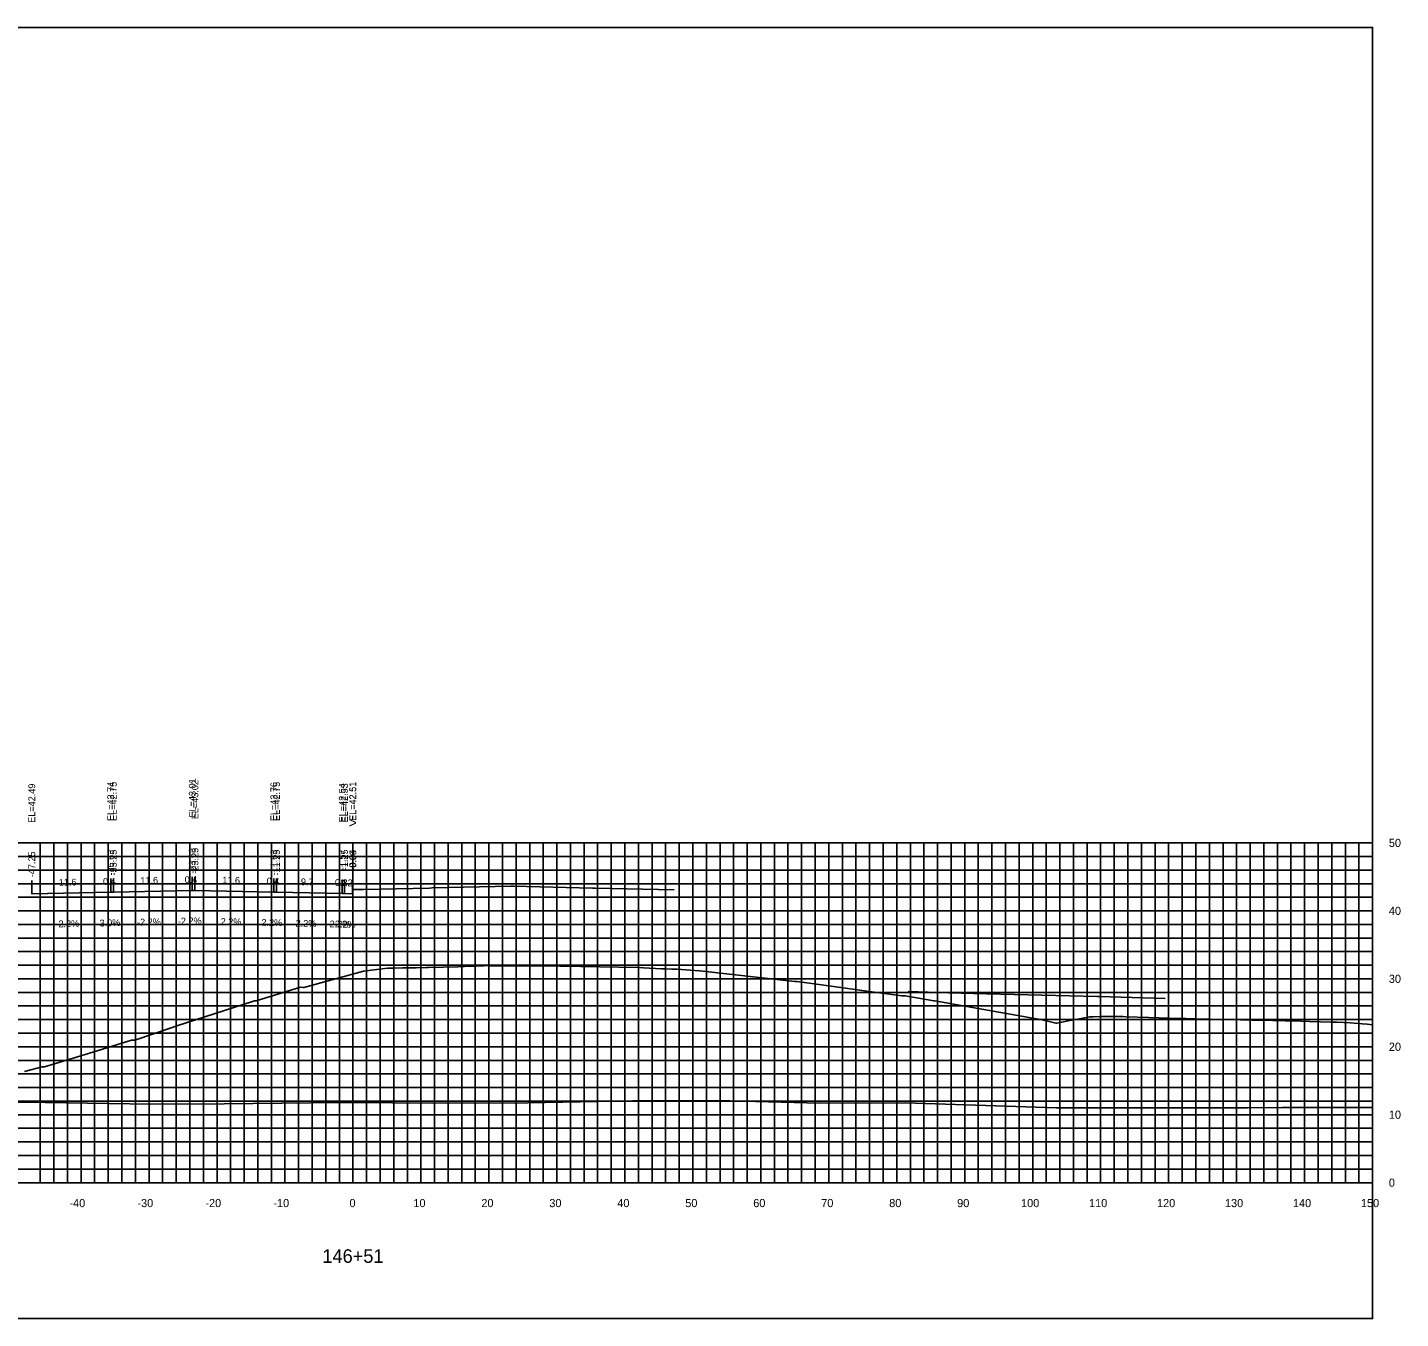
# Model space of a CAD drawing. Extents: x 1800880 to 1818864, y 245271 to 250560.
# Drawn here: x 1815697.8 to 1815899.8, y 248825.7 to 249015.7 of the extents above; entities that cross this region are included whole.
import ezdxf

# ---------------------------------------------------------------- set-up
doc = ezdxf.new("R2010")
doc.units = 0
for name, color, linetype in [('33', 7, 'Continuous'), ('ANNO-TXT', 7, 'Continuous'), ('AXIS', 7, 'Continuous'), ('CL-CNST', 7, 'Continuous'), ('DESIGN - DRAINAGE - Bridges', 7, 'Continuous'), ('Level 32', 7, 'Continuous'), ('Level 37', 7, 'Continuous'), ('Level 46', 7, 'Continuous'), ('Level 62', 7, 'Continuous'), ('SHT-BDR', 7, 'Continuous')]:
    doc.layers.add(name, color=color, linetype=linetype)

msp = doc.modelspace()

# ---------------------------------------------------------------- linework, layer by layer
at = {"layer": 'AXIS'}
msp.add_lwpolyline([(1815745.7, 248888.77), (1815745.74, 248888.77), (1815746.95, 248888.79), (1815747.27, 248888.8), (1815756.95, 248889.01), (1815757.33, 248889.02), (1815768.95, 248889.28), (1815769.33, 248889.27), (1815780.95, 248889.01), (1815781.33, 248889), (1815792.95, 248888.75)], dxfattribs=at)
at = {"layer": 'CL-CNST'}
msp.add_lwpolyline([(1815697.36, 248862.01), (1815699.96, 248862.71), (1815700.3, 248862.7), (1815706.78, 248864.67), (1815713.11, 248866.63), (1815713.24, 248866.63), (1815713.62, 248866.64), (1815719.23, 248868.55), (1815719.51, 248868.63), (1815719.8, 248868.73), (1815730.91, 248872.3), (1815731.21, 248872.39), (1815731.47, 248872.4), (1815738, 248874.4), (1815738.31, 248874.39), (1815738.47, 248874.39), (1815747.24, 248876.77), (1815750.77, 248877.23), (1815751.43, 248877.24), (1815751.66, 248877.24), (1815753.04, 248877.26), (1815753.98, 248877.27), (1815755.02, 248877.29), (1815756.49, 248877.31), (1815756.8, 248877.31), (1815761.11, 248877.43), (1815762.09, 248877.47), (1815764.9, 248877.58), (1815765.02, 248877.59), (1815765.89, 248877.58), (1815776.13, 248877.51), (1815776.43, 248877.5), (1815787.59, 248877.33), (1815788.45, 248877.28), (1815791.09, 248877.13), (1815791.24, 248877.13), (1815791.76, 248877.1), (1815792.59, 248877.08), (1815792.8, 248877.08), (1815793.39, 248877.07), (1815796.62, 248876.82), (1815796.73, 248876.82), (1815810.73, 248875.23), (1815811.03, 248875.24), (1815814.64, 248874.77), (1815819.95, 248874.04), (1815820.23, 248874), (1815826.45, 248873.15), (1815826.6, 248873.15), (1815826.96, 248873.15), (1815831.16, 248872.4), (1815831.32, 248872.4), (1815847.11, 248869.6), (1815849.11, 248869.13), (1815849.26, 248869.13), (1815851.64, 248869.6), (1815851.89, 248869.65), (1815852.07, 248869.65), (1815854.09, 248870.06), (1815854.2, 248870.07), (1815854.61, 248870.07), (1815855.56, 248870.08), (1815856.13, 248870.08), (1815858.49, 248870.11), (1815858.76, 248870.09), (1815858.96, 248870.08), (1815859.38, 248870.06), (1815862.81, 248869.96), (1815865.75, 248869.88), (1815868.22, 248869.81), (1815869.25, 248869.78), (1815869.7, 248869.77), (1815873.62, 248869.66), (1815873.67, 248869.65), (1815873.77, 248869.65), (1815873.83, 248869.65), (1815876.28, 248869.63), (1815879.54, 248869.51), (1815879.55, 248869.51), (1815879.7, 248869.51), (1815880.57, 248869.56), (1815881.05, 248869.53), (1815882.83, 248869.48), (1815883.45, 248869.46), (1815885.2, 248869.42), (1815886.42, 248869.39), (1815889.69, 248869.28), (1815890.51, 248869.26), (1815892.42, 248869.19), (1815894.16, 248869.03), (1815894.89, 248868.97), (1815895.7, 248868.89)], dxfattribs=at)
at = {"layer": 'DESIGN - DRAINAGE - Bridges'}
for p, q in [((1815895.7, 248845.65), (1815895.7, 248895.65)), ((1815895.76, 248895.65), (1815895.7, 248895.65)), ((1815895.76, 248885.65), (1815895.7, 248885.65)), ((1815895.76, 248875.65), (1815895.7, 248875.65)), ((1815895.76, 248865.65), (1815895.7, 248865.65)), ((1815895.76, 248855.65), (1815895.7, 248855.65)), ((1815595.7, 248845.65), (1815895.7, 248845.65)), ((1815705.7, 248845.59), (1815705.7, 248845.65)), ((1815715.7, 248845.59), (1815715.7, 248845.65)), ((1815725.7, 248845.59), (1815725.7, 248845.65)), ((1815735.7, 248845.59), (1815735.7, 248845.65)), ((1815745.7, 248845.59), (1815745.7, 248845.65)), ((1815755.7, 248845.59), (1815755.7, 248845.65)), ((1815765.7, 248845.59), (1815765.7, 248845.65)), ((1815775.7, 248845.59), (1815775.7, 248845.65)), ((1815785.7, 248845.59), (1815785.7, 248845.65)), ((1815795.7, 248845.59), (1815795.7, 248845.65)), ((1815805.7, 248845.59), (1815805.7, 248845.65)), ((1815815.7, 248845.59), (1815815.7, 248845.65)), ((1815825.7, 248845.59), (1815825.7, 248845.65)), ((1815835.7, 248845.59), (1815835.7, 248845.65)), ((1815845.7, 248845.59), (1815845.7, 248845.65)), ((1815855.7, 248845.59), (1815855.7, 248845.65)), ((1815865.7, 248845.59), (1815865.7, 248845.65)), ((1815875.7, 248845.59), (1815875.7, 248845.65)), ((1815885.7, 248845.59), (1815885.7, 248845.65)), ((1815895.7, 248845.59), (1815895.7, 248845.65)), ((1815895.76, 248845.65), (1815895.7, 248845.65))]:
    msp.add_line(p, q, dxfattribs=at)
at = {"layer": 'Level 37'}
for p, q in [((1815698.45, 248888.14), (1815698.45, 248890.14)), ((1815710.06, 248888.4), (1815710.06, 248890.4)), ((1815710.45, 248888.41), (1815710.45, 248890.41)), ((1815722.06, 248888.66), (1815722.06, 248890.66)), ((1815722.45, 248888.67), (1815722.45, 248890.67)), ((1815734.06, 248888.42), (1815734.06, 248890.42)), ((1815734.45, 248888.41), (1815734.45, 248890.41)), ((1815744.13, 248888.2), (1815744.13, 248890.2)), ((1815744.45, 248888.19), (1815744.45, 248890.19)), ((1815745.65, 248888.16), (1815745.65, 248890.16)), ((1815745.69, 248888.16), (1815745.69, 248890.16))]:
    msp.add_line(p, q, dxfattribs=at)
msp.add_lwpolyline([(1815595.7, 248825.65), (1815895.7, 248825.65), (1815895.7, 249015.65), (1815595.7, 249015.65)], close=True, dxfattribs=at)
at = {"layer": 'Level 46'}
for p, q in [((1815595.7, 248895.65), (1815895.7, 248895.65)), ((1815699.7, 248845.65), (1815699.7, 248895.65)), ((1815701.7, 248845.65), (1815701.7, 248895.65)), ((1815703.7, 248845.65), (1815703.7, 248895.65)), ((1815705.7, 248845.65), (1815705.7, 248895.65)), ((1815707.7, 248845.65), (1815707.7, 248895.65)), ((1815709.7, 248845.65), (1815709.7, 248895.65)), ((1815711.7, 248845.65), (1815711.7, 248895.65)), ((1815713.7, 248845.65), (1815713.7, 248895.65)), ((1815715.7, 248845.65), (1815715.7, 248895.65)), ((1815717.7, 248845.65), (1815717.7, 248895.65)), ((1815719.7, 248845.65), (1815719.7, 248895.65)), ((1815721.7, 248845.65), (1815721.7, 248895.65)), ((1815723.7, 248845.65), (1815723.7, 248895.65)), ((1815725.7, 248845.65), (1815725.7, 248895.65)), ((1815727.7, 248845.65), (1815727.7, 248895.65)), ((1815729.7, 248845.65), (1815729.7, 248895.65)), ((1815731.7, 248845.65), (1815731.7, 248895.65)), ((1815733.7, 248845.65), (1815733.7, 248895.65)), ((1815735.7, 248845.65), (1815735.7, 248895.65)), ((1815737.7, 248845.65), (1815737.7, 248895.65)), ((1815739.7, 248845.65), (1815739.7, 248895.65)), ((1815741.7, 248845.65), (1815741.7, 248895.65)), ((1815743.7, 248845.65), (1815743.7, 248895.65)), ((1815745.7, 248845.65), (1815745.7, 248895.65)), ((1815747.7, 248845.65), (1815747.7, 248895.65)), ((1815749.7, 248845.65), (1815749.7, 248895.65)), ((1815751.7, 248845.65), (1815751.7, 248895.65)), ((1815753.7, 248845.65), (1815753.7, 248895.65)), ((1815755.7, 248845.65), (1815755.7, 248895.65)), ((1815757.7, 248845.65), (1815757.7, 248895.65)), ((1815759.7, 248845.65), (1815759.7, 248895.65)), ((1815761.7, 248845.65), (1815761.7, 248895.65)), ((1815763.7, 248845.65), (1815763.7, 248895.65)), ((1815765.7, 248845.65), (1815765.7, 248895.65)), ((1815767.7, 248845.65), (1815767.7, 248895.65)), ((1815769.7, 248845.65), (1815769.7, 248895.65)), ((1815771.7, 248845.65), (1815771.7, 248895.65)), ((1815773.7, 248845.65), (1815773.7, 248895.65)), ((1815775.7, 248845.65), (1815775.7, 248895.65)), ((1815777.7, 248845.65), (1815777.7, 248895.65)), ((1815779.7, 248845.65), (1815779.7, 248895.65)), ((1815781.7, 248845.65), (1815781.7, 248895.65)), ((1815783.7, 248845.65), (1815783.7, 248895.65)), ((1815785.7, 248845.65), (1815785.7, 248895.65)), ((1815787.7, 248845.65), (1815787.7, 248895.65)), ((1815789.7, 248845.65), (1815789.7, 248895.65)), ((1815791.7, 248845.65), (1815791.7, 248895.65)), ((1815793.7, 248845.65), (1815793.7, 248895.65)), ((1815795.7, 248845.65), (1815795.7, 248895.65)), ((1815797.7, 248845.65), (1815797.7, 248895.65)), ((1815799.7, 248845.65), (1815799.7, 248895.65)), ((1815801.7, 248845.65), (1815801.7, 248895.65)), ((1815803.7, 248845.65), (1815803.7, 248895.65)), ((1815805.7, 248845.65), (1815805.7, 248895.65)), ((1815807.7, 248845.65), (1815807.7, 248895.65)), ((1815809.7, 248845.65), (1815809.7, 248895.65)), ((1815811.7, 248845.65), (1815811.7, 248895.65)), ((1815813.7, 248845.65), (1815813.7, 248895.65)), ((1815815.7, 248845.65), (1815815.7, 248895.65)), ((1815817.7, 248845.65), (1815817.7, 248895.65)), ((1815819.7, 248845.65), (1815819.7, 248895.65)), ((1815821.7, 248845.65), (1815821.7, 248895.65)), ((1815823.7, 248845.65), (1815823.7, 248895.65)), ((1815825.7, 248845.65), (1815825.7, 248895.65)), ((1815827.7, 248845.65), (1815827.7, 248895.65)), ((1815829.7, 248845.65), (1815829.7, 248895.65)), ((1815831.7, 248845.65), (1815831.7, 248895.65)), ((1815833.7, 248845.65), (1815833.7, 248895.65)), ((1815835.7, 248845.65), (1815835.7, 248895.65)), ((1815837.7, 248845.65), (1815837.7, 248895.65)), ((1815839.7, 248845.65), (1815839.7, 248895.65)), ((1815841.7, 248845.65), (1815841.7, 248895.65)), ((1815843.7, 248845.65), (1815843.7, 248895.65)), ((1815845.7, 248845.65), (1815845.7, 248895.65)), ((1815847.7, 248845.65), (1815847.7, 248895.65)), ((1815849.7, 248845.65), (1815849.7, 248895.65)), ((1815851.7, 248845.65), (1815851.7, 248895.65)), ((1815853.7, 248845.65), (1815853.7, 248895.65)), ((1815855.7, 248845.65), (1815855.7, 248895.65)), ((1815857.7, 248845.65), (1815857.7, 248895.65)), ((1815859.7, 248845.65), (1815859.7, 248895.65)), ((1815861.7, 248845.65), (1815861.7, 248895.65)), ((1815863.7, 248845.65), (1815863.7, 248895.65)), ((1815865.7, 248845.65), (1815865.7, 248895.65)), ((1815867.7, 248845.65), (1815867.7, 248895.65)), ((1815869.7, 248845.65), (1815869.7, 248895.65)), ((1815871.7, 248845.65), (1815871.7, 248895.65)), ((1815873.7, 248845.65), (1815873.7, 248895.65)), ((1815875.7, 248845.65), (1815875.7, 248895.65)), ((1815877.7, 248845.65), (1815877.7, 248895.65)), ((1815879.7, 248845.65), (1815879.7, 248895.65)), ((1815881.7, 248845.65), (1815881.7, 248895.65)), ((1815883.7, 248845.65), (1815883.7, 248895.65)), ((1815885.7, 248845.65), (1815885.7, 248895.65)), ((1815887.7, 248845.65), (1815887.7, 248895.65)), ((1815889.7, 248845.65), (1815889.7, 248895.65)), ((1815891.7, 248845.65), (1815891.7, 248895.65)), ((1815893.7, 248845.65), (1815893.7, 248895.65)), ((1815895.7, 248845.65), (1815895.7, 248895.65)), ((1815595.7, 248893.65), (1815895.7, 248893.65)), ((1815595.7, 248891.65), (1815895.7, 248891.65)), ((1815595.7, 248889.65), (1815895.7, 248889.65)), ((1815595.7, 248887.65), (1815895.7, 248887.65)), ((1815595.7, 248885.65), (1815895.7, 248885.65)), ((1815595.7, 248883.65), (1815895.7, 248883.65)), ((1815595.7, 248881.65), (1815895.7, 248881.65)), ((1815595.7, 248879.65), (1815895.7, 248879.65)), ((1815595.7, 248877.65), (1815895.7, 248877.65)), ((1815595.7, 248875.65), (1815895.7, 248875.65)), ((1815595.7, 248873.65), (1815895.7, 248873.65)), ((1815595.7, 248871.65), (1815895.7, 248871.65)), ((1815595.7, 248869.65), (1815895.7, 248869.65)), ((1815595.7, 248867.65), (1815895.7, 248867.65)), ((1815595.7, 248865.65), (1815895.7, 248865.65)), ((1815595.7, 248863.65), (1815895.7, 248863.65)), ((1815595.7, 248861.65), (1815895.7, 248861.65)), ((1815595.7, 248859.65), (1815895.7, 248859.65)), ((1815595.7, 248857.65), (1815895.7, 248857.65)), ((1815595.7, 248855.65), (1815895.7, 248855.65)), ((1815595.7, 248853.65), (1815895.7, 248853.65)), ((1815595.7, 248851.65), (1815895.7, 248851.65)), ((1815595.7, 248849.65), (1815895.7, 248849.65)), ((1815595.7, 248847.65), (1815895.7, 248847.65)), ((1815595.7, 248845.65), (1815895.7, 248845.65))]:
    msp.add_line(p, q, dxfattribs=at)
at = {"layer": 'Level 62'}
for points in [[(1815698.45, 248888.14), (1815710.06, 248888.4), (1815710.45, 248888.41), (1815722.06, 248888.66), (1815722.45, 248888.67), (1815734.06, 248888.42), (1815734.45, 248888.41), (1815744.13, 248888.2), (1815744.45, 248888.19), (1815745.65, 248888.16), (1815745.69, 248888.16)], [(1815827.37, 248873.77), (1815833.31, 248873.61), (1815833.38, 248873.61), (1815838.92, 248873.46), (1815855.17, 248873.04), (1815855.47, 248873.03), (1815865.21, 248872.77)], [(1815595.7, 248857.7), (1815604.92, 248857.63), (1815607.4, 248857.64), (1815632.68, 248857.46), (1815637.73, 248857.48), (1815660.43, 248857.41), (1815667.69, 248857.44), (1815688.19, 248857.47), (1815697.35, 248857.52), (1815715.94, 248857.19), (1815726.76, 248857.25), (1815743.7, 248857.44), (1815759.31, 248857.33), (1815771.45, 248857.41), (1815786.88, 248857.67), (1815799.21, 248857.74), (1815814.39, 248857.33), (1815826.96, 248857.41), (1815849.13, 248856.64), (1815854.72, 248856.68), (1815877.31, 248856.68), (1815882.47, 248856.71), (1815895.7, 248856.71)]]:
    msp.add_lwpolyline(points, dxfattribs=at)

# ---------------------------------------------------------------- texts
for s, p in [('-40', (1815703.99, 248842.05)), ('-30', (1815713.99, 248842.05)), ('-20', (1815723.99, 248842.05)), ('-10', (1815733.99, 248842.05)), ('0', (1815745.19, 248842.05)), ('10', (1815754.59, 248842.05)), ('20', (1815764.59, 248842.05)), ('30', (1815774.59, 248842.05)), ('40', (1815784.59, 248842.05)), ('50', (1815794.59, 248842.05)), ('60', (1815804.59, 248842.05)), ('70', (1815814.59, 248842.05)), ('80', (1815824.59, 248842.05)), ('90', (1815834.59, 248842.05)), ('100', (1815843.99, 248842.05)), ('110', (1815853.99, 248842.05)), ('120', (1815863.99, 248842.05)), ('130', (1815873.99, 248842.05)), ('140', (1815883.99, 248842.05)), ('150', (1815893.99, 248842.05))]:
    msp.add_text(s, height=1.2).set_placement(p)
at = {"layer": '33'}
for s, p in [('50', (1815898.1, 248895.05)), ('40', (1815898.1, 248885.05)), ('30', (1815898.1, 248875.05)), ('20', (1815898.1, 248865.05)), ('10', (1815898.1, 248855.05)), ('0', (1815898.1, 248845.05))]:
    msp.add_text(s, height=1.2, dxfattribs=at).set_placement(p)
at = {"layer": 'ANNO-TXT'}
for s, rotation, p in [('11.6', 1.2603, (1815702.43, 248889.33)), ('0.4', 1.7321, (1815708.94, 248889.46)), ('11.6', 1.2603, (1815714.43, 248889.6)), ('0.4', 1.2603, (1815720.95, 248889.74)), ('11.6', 358.7397, (1815726.47, 248889.68)), ('0.4', 358.7397, (1815732.99, 248889.54)), ('9.7', 358.7397, (1815738.03, 248889.43)), ('0.3', 358.7397, (1815743.03, 248889.32)), ('1.2', 358.7397, (1815743.79, 248889.3)), ('-2.2%', 1.2603, (1815701.95, 248883.22)), ('-3.0%', 1.7321, (1815708, 248883.33)), ('-2.2%', 1.2603, (1815713.95, 248883.48)), ('-2.2%', 1.2603, (1815719.95, 248883.62)), ('2.2%', 358.7397, (1815726.23, 248883.59)), ('2.2%', 358.7397, (1815732.23, 248883.46)), ('2.2%', 358.7397, (1815737.26, 248883.34)), ('2.2%', 358.7397, (1815742.26, 248883.23)), ('2.2%', 358.7397, (1815743.03, 248883.22))]:
    msp.add_text(s, height=1, rotation=rotation, dxfattribs=at).set_placement(p)
at = {"layer": 'DESIGN - DRAINAGE - Bridges'}
msp.add_text('>', height=1.5, dxfattribs=at).set_placement((1815745.09, 248897.9))
at = {"layer": 'Level 32'}
msp.add_text('146+51', height=2, dxfattribs=at).set_placement((1815741.2, 248833.85))
at = {"layer": 'SHT-BDR'}
for s, p in [('EL=42.49', (1815698.95, 248898.61)), ('EL=42.74', (1815710.56, 248898.87)), ('EL=42.75', (1815710.95, 248898.88)), ('EL=43.01', (1815722.56, 248899.39)), ('EL=43.02', (1815722.95, 248899.14)), ('EL=42.76', (1815734.56, 248898.84)), ('EL=42.75', (1815734.95, 248898.88)), ('EL=42.54', (1815744.63, 248898.67)), ('EL=42.53', (1815744.95, 248898.66)), ('EL=42.51', (1815746.15, 248898.89)), ('EL=42.51', (1815746.19, 248898.89)), ('-47.25', (1815698.95, 248890.6)), ('-35.63', (1815710.56, 248890.85)), ('-35.25', (1815710.95, 248890.86)), ('-23.63', (1815722.56, 248891.12)), ('-23.25', (1815722.95, 248891.13)), ('-11.63', (1815734.56, 248890.87)), ('-11.25', (1815734.95, 248890.86)), ('-1.57', (1815744.63, 248891.64)), ('-1.25', (1815744.95, 248891.64)), ('-0.04', (1815746.15, 248891.61)), ('-0.00', (1815746.19, 248891.53))]:
    msp.add_text(s, height=1, rotation=90, dxfattribs=at).set_placement(p)

doc.saveas('drawing.dxf')
